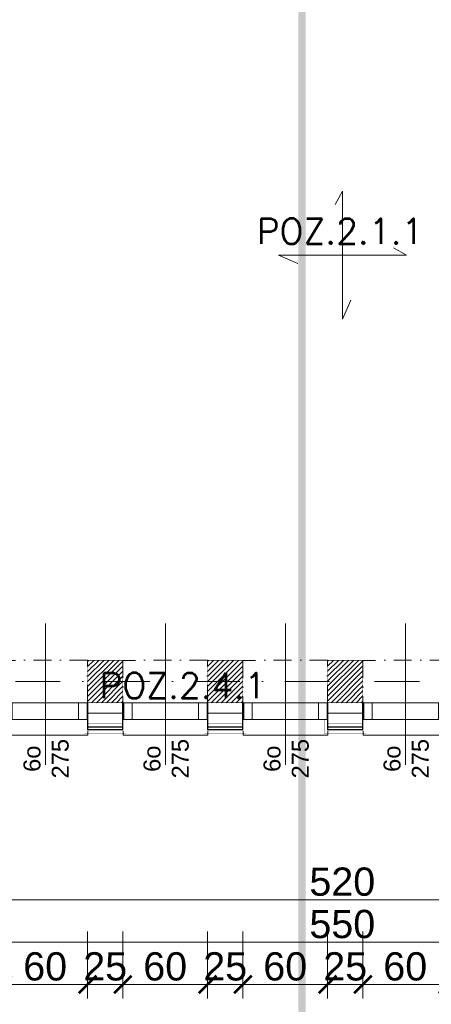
# Model space of a CAD drawing. Extents: x 4615668 to 9294084, y 5325188 to 10688993.
# Tile 544 of 656: x 4647384 to 4647675, y 5334864 to 5335561. Entities that reach past the tile are written whole.
import ezdxf

# ---------------------------------------------------------------- set-up
doc = ezdxf.new("R2010")
doc.units = 0
doc.header["$MEASUREMENT"] = 0
doc.linetypes.add('DASHDOT', pattern=[25.4, 12.7, -6.35, 0, -6.35])
for name, color, linetype, lineweight in [('hatch', 253, 'Continuous', 0), ('K-OPISY', 252, 'Continuous', 15), ('ocieplenie', 214, 'Continuous', 13), ('Osie', 175, 'DASHDOT', 9), ('Wymiar', 7, 'Continuous', 9)]:
    doc.layers.add(name, color=color, linetype=linetype, lineweight=lineweight)
for name, color, linetype in [('OPIS', 7, 'Continuous'), ('sciany', 1, 'Continuous'), ('STOLARKA', 4, 'Continuous')]:
    doc.layers.add(name, color=color, linetype=linetype)
doc.styles.add('Arial Narrow 20', font='arial.ttf', dxfattribs={"height": 20})
doc.styles.add('ARIAL_CE', font='arial.ttf', dxfattribs={"height": 15})
doc.styles.add('Simplex', font='simplex.shx')
doc.linetypes.add('BATTING', pattern='A,0.00254,-2.54,[134,ltypeshp.shx,S=2.54,R=0,X=-2.54,Y=0],-5.08,[134,ltypeshp.shx,S=2.54,R=180,X=2.54,Y=0],-2.54', length=10.16254)
doc.dimstyles.new('1do100 ok', dxfattribs={"dimscale": 0.5, "dimtxt": 12, "dimasz": 25, "dimexe": 20, "dimexo": 0, "dimgap": 5, "dimtad": 1, "dimdec": 0, "dimzin": 9, "dimtxsty": 'Arial Narrow 20', "dimblk": 'ARCHTICK', "dimcen": 3, "dimdle": 20, "dimclrd": 256, "dimclre": 256, "dimclrt": 256, "dimadec": 0, "dimazin": 2, "dimtfac": 1, "dimtdec": 0, "dimtix": 1, "dimtmove": 2, "dimatfit": 3, "dimldrblk": 'NONE', "dimfxl": 0, "dimtvp": 1, "dimtolj": 1, "dimtzin": 0, "dimlwd": 5, "dimlwe": 5, "dimarcsym": 0})

# ---------------------------------------------------------------- blocks, each defined once
blk = doc.blocks.new('G$C61CBF25F')
at = {"layer": 'Osie', "lineweight": 0, "ltscale": 2.5}
blk.add_line((1525, 100), (204.85, 100), dxfattribs=at)
blk = doc.blocks.new('G$C0CCF9696')
at = {"layer": 'STOLARKA', "color": 5, "lineweight": 0}
blk.add_line((100, 30), (0, 30), dxfattribs=at)
for points in [[(68, 59.5), (68, 53.5), (56, 53.5), (56, 59.5)], [(68, 59.5), (68, 53.5), (56, 53.5), (56, 59.5)], [(68, 53.5), (68, 6.5), (56, 6.5), (56, 53.5)], [(68, 53.5), (68, 6.5), (56, 6.5), (56, 53.5)], [(68, 0.5), (68, 6.5), (56, 6.5), (56, 0.5)]]:
    blk.add_lwpolyline(points, close=True, dxfattribs=at)
blk.add_lwpolyline([(76, 0), (79, 0), (79, 60), (76, 60)], dxfattribs=at)
blk.add_lwpolyline([(76, 0), (79, 0), (79, 60), (76, 60)], dxfattribs=at)
blk = doc.blocks.new('_ArchTick')
at = {"color": 0, "linetype": 'ByBlock', "const_width": 0.15}
blk.add_lwpolyline([(-0.5, -0.5), (0.5, 0.5)], dxfattribs=at)
blk = doc.blocks.new('*D1035')
at = {"layer": 'Defpoints', "color": 0}
for p in [(4647352.2, 5335077.94), (4647872.2, 5335078.64), (4647872.2, 5334937.92)]:
    blk.add_point(p, dxfattribs=at)
at = {"layer": 'Wymiar', "linetype": 'Continuous', "lineweight": 5}
for p, q in [((4647352.2, 5334975.42), (4647352.2, 5334927.92)), ((4647872.2, 5334975.42), (4647872.2, 5334927.92)), ((4647342.2, 5334937.92), (4647882.2, 5334937.92))]:
    blk.add_line(p, q, dxfattribs=at)
at = {"layer": 'Wymiar', "linetype": 'ByBlock', "lineweight": 5, "xscale": 12.5, "yscale": 12.5, "zscale": 12.5, "rotation": 180}
blk.add_blockref('_ArchTick', (4647352.2, 5334937.92), dxfattribs=at)
at = {"layer": 'Wymiar', "linetype": 'ByBlock', "lineweight": 5, "xscale": 12.5, "yscale": 12.5, "zscale": 12.5}
blk.add_blockref('_ArchTick', (4647872.2, 5334937.92), dxfattribs=at)
at = {"layer": 'Wymiar', "lineweight": 0, "ltscale": 40, "insert": (4647612.2, 5334950.63), "char_height": 20, "attachment_point": 5, "style": 'Arial Narrow 20'}
blk.add_mtext('\\A1;520', dxfattribs=at)
blk = doc.blocks.new('_None')
blk = doc.blocks.new('*D1041')
at = {"layer": 'Defpoints', "color": 0}
for p in [(4647337.2, 5335083.1), (4647887.2, 5335042.58), (4647887.2, 5334907.92)]:
    blk.add_point(p, dxfattribs=at)
at = {"layer": 'Wymiar', "linetype": 'Continuous', "lineweight": 5}
for p, q in [((4647337.2, 5334945.42), (4647337.2, 5334897.92)), ((4647887.2, 5334945.42), (4647887.2, 5334897.92)), ((4647327.2, 5334907.92), (4647897.2, 5334907.92))]:
    blk.add_line(p, q, dxfattribs=at)
at = {"layer": 'Wymiar', "linetype": 'ByBlock', "lineweight": 5, "xscale": 12.5, "yscale": 12.5, "zscale": 12.5, "rotation": 180}
blk.add_blockref('_ArchTick', (4647337.2, 5334907.92), dxfattribs=at)
at = {"layer": 'Wymiar', "linetype": 'ByBlock', "lineweight": 5, "xscale": 12.5, "yscale": 12.5, "zscale": 12.5}
blk.add_blockref('_ArchTick', (4647887.2, 5334907.92), dxfattribs=at)
at = {"layer": 'Wymiar', "lineweight": 0, "ltscale": 40, "insert": (4647612.2, 5334920.63), "char_height": 20, "attachment_point": 5, "style": 'Arial Narrow 20'}
blk.add_mtext('\\A1;550', dxfattribs=at)
blk = doc.blocks.new('*D1044')
at = {"layer": 'Defpoints', "color": 0}
for p in [(4647300.2, 5335039.84), (4648494.2, 5335039.84), (4648494.2, 5334847.92)]:
    blk.add_point(p, dxfattribs=at)
at = {"layer": 'Wymiar', "linetype": 'Continuous', "lineweight": 5}
for p, q in [((4647300.2, 5334885.42), (4647300.2, 5334837.92)), ((4648494.2, 5334885.42), (4648494.2, 5334837.92)), ((4647290.2, 5334847.92), (4648504.2, 5334847.92))]:
    blk.add_line(p, q, dxfattribs=at)
at = {"layer": 'Wymiar', "linetype": 'ByBlock', "lineweight": 5, "xscale": 12.5, "yscale": 12.5, "zscale": 12.5, "rotation": 180}
blk.add_blockref('_ArchTick', (4647300.2, 5334847.92), dxfattribs=at)
at = {"layer": 'Wymiar', "linetype": 'ByBlock', "lineweight": 5, "xscale": 12.5, "yscale": 12.5, "zscale": 12.5}
blk.add_blockref('_ArchTick', (4648494.2, 5334847.92), dxfattribs=at)
at = {"layer": 'Wymiar', "lineweight": 0, "ltscale": 40, "insert": (4647897.2, 5334860.63), "char_height": 20, "attachment_point": 5, "style": 'Arial Narrow 20'}
blk.add_mtext('\\A1;1194', dxfattribs=at)
blk = doc.blocks.new('*D4436')
at = {"layer": 'Defpoints', "color": 0}
for p in [(4647371.78, 5335077.65), (4647431.78, 5335077.47), (4647431.78, 5334877.92)]:
    blk.add_point(p, dxfattribs=at)
at = {"layer": 'Wymiar', "linetype": 'Continuous', "lineweight": 5}
for p, q in [((4647371.78, 5334915.42), (4647371.78, 5334867.92)), ((4647431.78, 5334915.42), (4647431.78, 5334867.92)), ((4647361.78, 5334877.92), (4647441.78, 5334877.92))]:
    blk.add_line(p, q, dxfattribs=at)
at = {"layer": 'Wymiar', "linetype": 'ByBlock', "lineweight": 5, "xscale": 12.5, "yscale": 12.5, "zscale": 12.5, "rotation": 180}
blk.add_blockref('_ArchTick', (4647371.78, 5334877.92), dxfattribs=at)
at = {"layer": 'Wymiar', "linetype": 'ByBlock', "lineweight": 5, "xscale": 12.5, "yscale": 12.5, "zscale": 12.5}
blk.add_blockref('_ArchTick', (4647431.78, 5334877.92), dxfattribs=at)
at = {"layer": 'Wymiar', "lineweight": 0, "ltscale": 40, "insert": (4647401.78, 5334890.63), "char_height": 20, "attachment_point": 5, "style": 'Arial Narrow 20'}
blk.add_mtext('\\A1;60', dxfattribs=at)
blk = doc.blocks.new('*D4437')
at = {"layer": 'Defpoints', "color": 0}
for p in [(4647431.78, 5335077.47), (4647456.78, 5335077.47), (4647456.78, 5334877.92)]:
    blk.add_point(p, dxfattribs=at)
at = {"layer": 'Wymiar', "linetype": 'Continuous', "lineweight": 5}
for p, q in [((4647431.78, 5334915.42), (4647431.78, 5334867.92)), ((4647456.78, 5334915.42), (4647456.78, 5334867.92)), ((4647431.78, 5334877.92), (4647419.28, 5334877.92)), ((4647421.78, 5334877.92), (4647466.78, 5334877.92)), ((4647456.78, 5334877.92), (4647469.28, 5334877.92))]:
    blk.add_line(p, q, dxfattribs=at)
at = {"layer": 'Wymiar', "linetype": 'ByBlock', "lineweight": 5, "xscale": 12.5, "yscale": 12.5, "zscale": 12.5}
blk.add_blockref('_ArchTick', (4647431.78, 5334877.92), dxfattribs=at)
at = {"layer": 'Wymiar', "linetype": 'ByBlock', "lineweight": 5, "xscale": 12.5, "yscale": 12.5, "zscale": 12.5, "rotation": 180}
blk.add_blockref('_ArchTick', (4647456.78, 5334877.92), dxfattribs=at)
at = {"layer": 'Wymiar', "lineweight": 0, "ltscale": 40, "insert": (4647444.28, 5334890.63), "char_height": 20, "attachment_point": 5, "style": 'Arial Narrow 20'}
blk.add_mtext('\\A1;25', dxfattribs=at)
blk = doc.blocks.new('*D4438')
at = {"layer": 'Defpoints', "color": 0}
for p in [(4647456.78, 5335077.47), (4647516.78, 5335077.5), (4647516.78, 5334877.92)]:
    blk.add_point(p, dxfattribs=at)
at = {"layer": 'Wymiar', "linetype": 'Continuous', "lineweight": 5}
for p, q in [((4647456.78, 5334915.42), (4647456.78, 5334867.92)), ((4647516.78, 5334915.42), (4647516.78, 5334867.92)), ((4647446.78, 5334877.92), (4647526.78, 5334877.92))]:
    blk.add_line(p, q, dxfattribs=at)
at = {"layer": 'Wymiar', "linetype": 'ByBlock', "lineweight": 5, "xscale": 12.5, "yscale": 12.5, "zscale": 12.5, "rotation": 180}
blk.add_blockref('_ArchTick', (4647456.78, 5334877.92), dxfattribs=at)
at = {"layer": 'Wymiar', "linetype": 'ByBlock', "lineweight": 5, "xscale": 12.5, "yscale": 12.5, "zscale": 12.5}
blk.add_blockref('_ArchTick', (4647516.78, 5334877.92), dxfattribs=at)
at = {"layer": 'Wymiar', "lineweight": 0, "ltscale": 40, "insert": (4647486.78, 5334890.63), "char_height": 20, "attachment_point": 5, "style": 'Arial Narrow 20'}
blk.add_mtext('\\A1;60', dxfattribs=at)
blk = doc.blocks.new('*D4439')
at = {"layer": 'Defpoints', "color": 0}
for p in [(4647516.78, 5335077.5), (4647541.78, 5335077.47), (4647541.78, 5334877.92)]:
    blk.add_point(p, dxfattribs=at)
at = {"layer": 'Wymiar', "linetype": 'Continuous', "lineweight": 5}
for p, q in [((4647516.78, 5334915.42), (4647516.78, 5334867.92)), ((4647541.78, 5334915.42), (4647541.78, 5334867.92)), ((4647516.78, 5334877.92), (4647504.28, 5334877.92)), ((4647506.78, 5334877.92), (4647551.78, 5334877.92)), ((4647541.78, 5334877.92), (4647554.28, 5334877.92))]:
    blk.add_line(p, q, dxfattribs=at)
at = {"layer": 'Wymiar', "linetype": 'ByBlock', "lineweight": 5, "xscale": 12.5, "yscale": 12.5, "zscale": 12.5}
blk.add_blockref('_ArchTick', (4647516.78, 5334877.92), dxfattribs=at)
at = {"layer": 'Wymiar', "linetype": 'ByBlock', "lineweight": 5, "xscale": 12.5, "yscale": 12.5, "zscale": 12.5, "rotation": 180}
blk.add_blockref('_ArchTick', (4647541.78, 5334877.92), dxfattribs=at)
at = {"layer": 'Wymiar', "lineweight": 0, "ltscale": 40, "insert": (4647529.28, 5334890.63), "char_height": 20, "attachment_point": 5, "style": 'Arial Narrow 20'}
blk.add_mtext('\\A1;25', dxfattribs=at)
blk = doc.blocks.new('*D4440')
at = {"layer": 'Defpoints', "color": 0}
for p in [(4647541.78, 5335077.47), (4647601.78, 5335077.5), (4647601.78, 5334877.92)]:
    blk.add_point(p, dxfattribs=at)
at = {"layer": 'Wymiar', "linetype": 'Continuous', "lineweight": 5}
for p, q in [((4647541.78, 5334915.42), (4647541.78, 5334867.92)), ((4647601.78, 5334915.42), (4647601.78, 5334867.92)), ((4647531.78, 5334877.92), (4647611.78, 5334877.92))]:
    blk.add_line(p, q, dxfattribs=at)
at = {"layer": 'Wymiar', "linetype": 'ByBlock', "lineweight": 5, "xscale": 12.5, "yscale": 12.5, "zscale": 12.5, "rotation": 180}
blk.add_blockref('_ArchTick', (4647541.78, 5334877.92), dxfattribs=at)
at = {"layer": 'Wymiar', "linetype": 'ByBlock', "lineweight": 5, "xscale": 12.5, "yscale": 12.5, "zscale": 12.5}
blk.add_blockref('_ArchTick', (4647601.78, 5334877.92), dxfattribs=at)
at = {"layer": 'Wymiar', "lineweight": 0, "ltscale": 40, "insert": (4647571.78, 5334890.63), "char_height": 20, "attachment_point": 5, "style": 'Arial Narrow 20'}
blk.add_mtext('\\A1;60', dxfattribs=at)
blk = doc.blocks.new('*D4441')
at = {"layer": 'Defpoints', "color": 0}
for p in [(4647601.78, 5335077.5), (4647626.78, 5335077.5), (4647626.78, 5334877.92)]:
    blk.add_point(p, dxfattribs=at)
at = {"layer": 'Wymiar', "linetype": 'Continuous', "lineweight": 5}
for p, q in [((4647601.78, 5334915.42), (4647601.78, 5334867.92)), ((4647626.78, 5334915.42), (4647626.78, 5334867.92)), ((4647601.78, 5334877.92), (4647589.28, 5334877.92)), ((4647591.78, 5334877.92), (4647636.78, 5334877.92)), ((4647626.78, 5334877.92), (4647639.28, 5334877.92))]:
    blk.add_line(p, q, dxfattribs=at)
at = {"layer": 'Wymiar', "linetype": 'ByBlock', "lineweight": 5, "xscale": 12.5, "yscale": 12.5, "zscale": 12.5}
blk.add_blockref('_ArchTick', (4647601.78, 5334877.92), dxfattribs=at)
at = {"layer": 'Wymiar', "linetype": 'ByBlock', "lineweight": 5, "xscale": 12.5, "yscale": 12.5, "zscale": 12.5, "rotation": 180}
blk.add_blockref('_ArchTick', (4647626.78, 5334877.92), dxfattribs=at)
at = {"layer": 'Wymiar', "lineweight": 0, "ltscale": 40, "insert": (4647614.28, 5334890.63), "char_height": 20, "attachment_point": 5, "style": 'Arial Narrow 20'}
blk.add_mtext('\\A1;25', dxfattribs=at)
blk = doc.blocks.new('*D4442')
at = {"layer": 'Defpoints', "color": 0}
for p in [(4647626.78, 5335077.5), (4647686.78, 5335077.5), (4647686.78, 5334877.92)]:
    blk.add_point(p, dxfattribs=at)
at = {"layer": 'Wymiar', "linetype": 'Continuous', "lineweight": 5}
for p, q in [((4647626.78, 5334915.42), (4647626.78, 5334867.92)), ((4647686.78, 5334915.42), (4647686.78, 5334867.92)), ((4647616.78, 5334877.92), (4647696.78, 5334877.92))]:
    blk.add_line(p, q, dxfattribs=at)
at = {"layer": 'Wymiar', "linetype": 'ByBlock', "lineweight": 5, "xscale": 12.5, "yscale": 12.5, "zscale": 12.5, "rotation": 180}
blk.add_blockref('_ArchTick', (4647626.78, 5334877.92), dxfattribs=at)
at = {"layer": 'Wymiar', "linetype": 'ByBlock', "lineweight": 5, "xscale": 12.5, "yscale": 12.5, "zscale": 12.5}
blk.add_blockref('_ArchTick', (4647686.78, 5334877.92), dxfattribs=at)
at = {"layer": 'Wymiar', "lineweight": 0, "ltscale": 40, "insert": (4647656.78, 5334890.63), "char_height": 20, "attachment_point": 5, "style": 'Arial Narrow 20'}
blk.add_mtext('\\A1;60', dxfattribs=at)

msp = doc.modelspace()

# ---------------------------------------------------------------- hatches: boundary and pattern name
at = {"layer": 'hatch', "lineweight": 0, "ltscale": 40, "transparency": 33554687}
h = msp.add_hatch(dxfattribs=at)
h.set_pattern_fill('ANSI31', color=256, scale=20)
h.set_pattern_definition([(45, (9338.0078, -10341.498), (-1.767766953, 1.767766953), [])])
h.paths.add_polyline_path([(4647371.782, 5335077.473), (4647371.782, 5335092.473), (4647352.195, 5335092.473), (4647352.195, 5335077.473), (4647371.782, 5335077.473)], is_closed=False)
h.paths.add_polyline_path([(4647371.782, 5335092.473), (4647371.782, 5335107.473), (4647352.195, 5335107.473), (4647352.195, 5335092.473), (4647371.782, 5335092.473)], is_closed=False)
h.paths.add_polyline_path([(4647456.782, 5335107.473), (4647431.782, 5335107.473), (4647431.782, 5335092.473), (4647456.782, 5335092.473), (4647456.782, 5335107.473)], is_closed=False)
h.paths.add_polyline_path([(4647456.782, 5335077.473), (4647456.782, 5335092.473), (4647431.782, 5335092.473), (4647431.782, 5335077.473), (4647456.782, 5335077.473)], is_closed=False)
h.paths.add_polyline_path([(4647541.782, 5335077.473), (4647541.782, 5335092.473), (4647516.782, 5335092.473), (4647516.782, 5335077.473), (4647541.782, 5335077.473)], is_closed=False)
h.paths.add_polyline_path([(4647541.782, 5335107.473), (4647516.782, 5335107.473), (4647516.782, 5335092.473), (4647541.782, 5335092.473), (4647541.782, 5335107.473)], is_closed=False)
h.paths.add_polyline_path([(4647626.782, 5335107.473), (4647601.782, 5335107.473), (4647601.782, 5335092.473), (4647626.782, 5335092.473), (4647626.782, 5335107.473)], is_closed=False)
h.paths.add_polyline_path([(4647626.782, 5335077.473), (4647626.782, 5335092.473), (4647601.782, 5335092.473), (4647601.782, 5335077.473), (4647626.782, 5335077.473)], is_closed=False)

# ---------------------------------------------------------------- linework, layer by layer
at = {"linetype": 'DASHDOT', "lineweight": 0}
for points in [[(4647371.782, 5335107.473), (4647371.782, 5335077.473), (4647431.782, 5335077.498), (4647431.782, 5335107.498)], [(4647456.782, 5335107.473), (4647456.782, 5335077.473), (4647516.782, 5335077.498), (4647516.782, 5335107.498)], [(4647541.782, 5335107.473), (4647541.782, 5335077.473), (4647601.782, 5335077.498), (4647601.782, 5335107.498)], [(4647626.782, 5335107.473), (4647626.782, 5335077.473), (4647686.782, 5335077.498), (4647686.782, 5335107.498)]]:
    msp.add_lwpolyline(points, close=True, dxfattribs=at)
at = {"layer": 'hatch', "linetype": 'BATTING', "lineweight": 0, "ltscale": 0.75}
for points in [[(4647431.782, 5335069.973), (4647456.782, 5335069.973)], [(4647516.782, 5335069.973), (4647541.782, 5335069.973)], [(4647601.782, 5335069.973), (4647626.782, 5335069.973)]]:
    msp.add_lwpolyline(points, dxfattribs=at)
at = {"layer": 'ocieplenie', "lineweight": 0, "ltscale": 40}
for points in [[(4647431.782, 5335077.473, 0.2, 0.2, 0), (4647431.782, 5335062.473, 0.2, 0.2, 0), (4647456.782, 5335062.473, 0.2, 0.2, 0), (4647456.782, 5335077.473, 0.2, 0.2, 0)], [(4647516.782, 5335077.473, 0.2, 0.2, 0), (4647516.782, 5335062.473, 0.2, 0.2, 0), (4647541.782, 5335062.473, 0.2, 0.2, 0), (4647541.782, 5335077.473, 0.2, 0.2, 0)], [(4647601.782, 5335077.473, 0.2, 0.2, 0), (4647601.782, 5335062.473, 0.2, 0.2, 0), (4647626.782, 5335062.473, 0.2, 0.2, 0), (4647626.782, 5335077.473, 0.2, 0.2, 0)]]:
    msp.add_lwpolyline(points, format="xyseb", dxfattribs=at)
at = {"layer": 'ocieplenie', "lineweight": -3, "ltscale": 40}
for points in [[(4647431.782, 5335077.473), (4647431.782, 5335060.473), (4647456.782, 5335060.473), (4647456.782, 5335077.738)], [(4647431.782, 5335077.473), (4647431.782, 5335058.473), (4647456.782, 5335058.473), (4647456.782, 5335077.473)], [(4647516.782, 5335077.473), (4647516.782, 5335060.473), (4647541.782, 5335060.473), (4647541.782, 5335077.738)], [(4647516.782, 5335077.473), (4647516.782, 5335058.473), (4647541.782, 5335058.473), (4647541.782, 5335077.473)], [(4647601.782, 5335077.473), (4647601.782, 5335060.473), (4647626.782, 5335060.473), (4647626.782, 5335077.738)], [(4647601.782, 5335077.473), (4647601.782, 5335058.473), (4647626.782, 5335058.473), (4647626.782, 5335077.473)]]:
    msp.add_lwpolyline(points, dxfattribs=at)
at = {"layer": 'ocieplenie', "lineweight": 0, "ltscale": 40, "const_width": 0.1}
for points in [[(4647429.782, 5335065.473), (4647429.782, 5335055.473), (4647458.782, 5335055.473), (4647458.782, 5335065.473)], [(4647514.782, 5335065.473), (4647514.782, 5335055.473), (4647543.782, 5335055.473), (4647543.782, 5335065.473)], [(4647599.782, 5335065.473), (4647599.782, 5335055.473), (4647628.782, 5335055.473), (4647628.782, 5335065.473)]]:
    msp.add_lwpolyline(points, dxfattribs=at)
at = {"layer": 'sciany', "ltscale": 40, "const_width": 0.3}
for points in [[(4647431.782, 5335077.473), (4647456.782, 5335077.473), (4647456.782, 5335107.473), (4647431.782, 5335107.473)], [(4647516.782, 5335077.473), (4647541.782, 5335077.473), (4647541.782, 5335107.473), (4647516.782, 5335107.473)], [(4647601.782, 5335077.473), (4647626.782, 5335077.473), (4647626.782, 5335107.473), (4647601.782, 5335107.473)]]:
    msp.add_lwpolyline(points, close=True, dxfattribs=at)
at = {"layer": 'Wymiar', "linetype": 'Continuous', "ltscale": 40}
for p, q in [((4647612.448, 5335439.596), (4647607.141, 5335430.313)), ((4647612.448, 5335348.957), (4647612.448, 5335439.596)), ((4647657.768, 5335394.276), (4647648.484, 5335399.583)), ((4647567.128, 5335394.276), (4647657.768, 5335394.276)), ((4647567.128, 5335394.276), (4647580.61, 5335388.578)), ((4647612.448, 5335348.957), (4647618.146, 5335362.438))]:
    msp.add_line(p, q, dxfattribs=at)
at = {"layer": 'Wymiar', "linetype": 'DASHDOT', "lineweight": 0, "const_width": 5}
msp.add_lwpolyline([(4647475.513, 5336938.922), (4647501.529, 5336894.516), (4647449.498, 5336894.516), (4647449.498, 5335808.386), (4647583.641, 5335808.386), (4647583.641, 5334832.439), (4647636.571, 5334832.439), (4647629.387, 5334803.353)], dxfattribs=at)

# ---------------------------------------------------------------- block references
at = {"lineweight": 0, "ltscale": 40}
msp.add_blockref('G$C61CBF25F', (4647032.195, 5334992.473), dxfattribs=at)
at = {"color": 1, "lineweight": 0, "ltscale": 40, "rotation": 270}
for p in [(4647371.945, 5335133.473), (4647456.945, 5335133.473), (4647541.945, 5335133.473), (4647626.945, 5335133.473)]:
    msp.add_blockref('G$C0CCF9696', p, dxfattribs=at)

# ---------------------------------------------------------------- texts
at = {"layer": 'K-OPISY', "char_height": 18, "style": 'Simplex'}
for s, insert, attachment_point in [('{\\C0;POZ.2.1.1}', (4647669.587, 5335402.371), 9), ('{\\C0;POZ.2.4.1}', (4647440.23, 5335080.582), 7)]:
    msp.add_mtext(s, dxfattribs=dict(at, insert=insert, attachment_point=attachment_point))
at = {"layer": 'OPIS', "char_height": 12, "width": 1777.51738, "attachment_point": 5, "rotation": 90.154448, "style": 'ARIAL_CE'}
for insert in [(4647402.608, 5334997.819), (4647487.608, 5334997.819), (4647572.608, 5334997.819), (4647657.608, 5334997.819)]:
    msp.add_mtext('\\pxi-10,l16.666687,t16.666687;6o\\P275', dxfattribs=dict(at, insert=insert))

# ---------------------------------------------------------------- dimensions: what is measured, and where the dimension line sits
at = {"layer": 'Wymiar', "color": 31, "linetype": 'Continuous', "lineweight": 0}
for base, p1, p2, picture, middle in [((4647887.195, 5334907.923), (4647337.195, 5335083.105), (4647887.195, 5335042.575), '*D1041', (4647612.195, 5334920.634)), ((4647872.195, 5334937.923), (4647352.195, 5335077.937), (4647872.195, 5335078.636), '*D1035', (4647612.195, 5334950.634)), ((4647431.782, 5334877.923), (4647371.782, 5335077.654), (4647431.782, 5335077.473), '*D4436', (4647401.782, 5334890.634)), ((4647456.782, 5334877.923), (4647431.782, 5335077.473), (4647456.782, 5335077.473), '*D4437', (4647444.282, 5334890.634)), ((4647516.782, 5334877.923), (4647456.782, 5335077.473), (4647516.782, 5335077.498), '*D4438', (4647486.782, 5334890.634)), ((4647541.782, 5334877.923), (4647516.782, 5335077.498), (4647541.782, 5335077.473), '*D4439', (4647529.282, 5334890.634)), ((4647601.782, 5334877.923), (4647541.782, 5335077.473), (4647601.782, 5335077.498), '*D4440', (4647571.782, 5334890.634)), ((4647626.782, 5334877.923), (4647601.782, 5335077.498), (4647626.782, 5335077.498), '*D4441', (4647614.282, 5334890.634)), ((4647686.779, 5334877.923), (4647626.782, 5335077.498), (4647686.779, 5335077.498), '*D4442', (4647656.78, 5334890.634)), ((4648494.195, 5334847.923), (4647300.195, 5335039.843), (4648494.195, 5335039.843), '*D1044', (4647897.195, 5334860.634))]:
    dim = msp.add_linear_dim(base=base, p1=p1, p2=p2, dimstyle='1do100 ok', override={"dimtxsty": 'Arial Narrow 20', "dimldrblk": 'None'}, dxfattribs=at)
    dim.commit()
    dim.dimension.update_dxf_attribs({"geometry": picture, "text_midpoint": middle})

doc.saveas('drawing.dxf')
